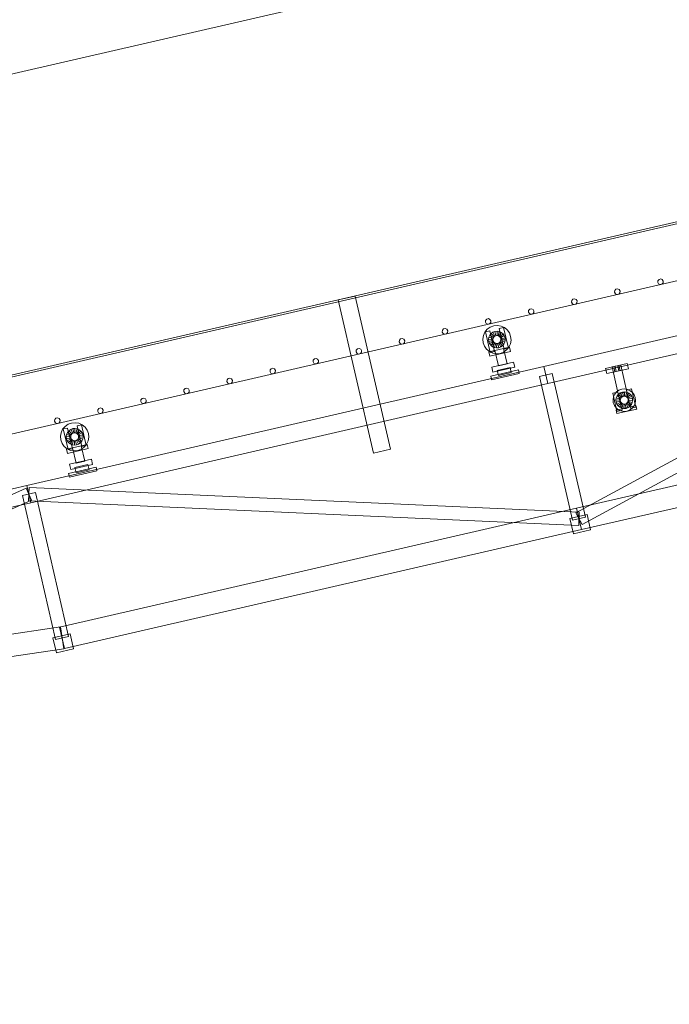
# Model space of a CAD drawing. Header units: millimetres. Extents: x -2233 to 61924, y -68080 to 6847.
# Tile 909 of 1056: x 30219 to 31688, y -69 to 2159. Entities that reach past the tile are written whole.
import ezdxf

# ---------------------------------------------------------------- set-up
doc = ezdxf.new("R2010")
doc.units = ezdxf.units.MM
doc.layers.add('COTAS_P', color=1, linetype='Continuous', lineweight=0)
doc.layers.add('lateral_C03', color=7, linetype='Continuous', lineweight=0)
doc.dimstyles.new('R19_100', dxfattribs={"dimtxt": 250, "dimasz": 150, "dimexe": 150, "dimexo": 80, "dimgap": 100, "dimtad": 1, "dimtih": 1, "dimtoh": 1, "dimdsep": 46, "dimcen": 0.09, "dimadec": 0, "dimazin": 0, "dimtfac": 1, "dimtdec": 4, "dimtofl": 0, "dimtmove": 0, "dimatfit": 3, "dimfxl": 1, "dimtolj": 1, "dimtzin": 0, "dimarcsym": 0})

# ---------------------------------------------------------------- blocks, each defined once
blk = doc.blocks.new('DIM_R28_10')
at = {"layer": 'COTAS_P'}
for p, q in [((28860.4, 1727), (40359, 4377)), ((40359, 4377), (40202.7, 4387.2)), ((40359, 4377), (40223, 4299.5)), ((40561.1, 3500), (40359, 4377)), ((28860.4, 1727), (28996.5, 1804.5)), ((29062.5, 850), (28860.4, 1727)), ((28860.4, 1727), (29016.7, 1716.8))]:
    blk.add_line(p, q, dxfattribs=at)
blk.add_text('11800 P', height=250, rotation=12.978, dxfattribs=at).set_placement((34587.3, 3149.5))
blk = doc.blocks.new('DIM_R28_33')
at = {"layer": 'COTAS_P'}
for p, q in [((112.7, 0), (112.7, -2500)), ((61924.1, 0), (61924.1, -2500)), ((112.7, -2500), (262.7, -2455)), ((61924.1, -2500), (61774.1, -2455)), ((112.7, -2500), (61924.1, -2500)), ((112.7, -2500), (262.7, -2545)), ((61924.1, -2500), (61774.1, -2545))]:
    blk.add_line(p, q, dxfattribs=at)
blk.add_text('61811.43 P', height=250, dxfattribs=at).set_placement((31018.4, -2400))

msp = doc.modelspace()

# ---------------------------------------------------------------- linework, layer by layer
at = {"layer": 'lateral_C03'}
for p, q in [((40313.243, 3685.056), (29204.438, 1124.887)), ((29205.337, 1120.989), (40314.141, 3681.159)), ((29233.633, 998.208), (40342.437, 3558.377)), ((31404.611, 1374.366), (32573.959, 1643.858)), ((31476.947, 1042.587), (32571.286, 1637.547)), ((31413.594, 1335.388), (32582.942, 1604.879)), ((31491.276, 1016.23), (32585.615, 1611.19)), ((31662.504, 1568.32), (31662.161, 1564.41)), ((31662.161, 1564.41), (31664.181, 1561.045)), ((31665.08, 1571.28), (31662.504, 1568.32)), ((31664.181, 1561.045), (31667.793, 1559.51)), ((31668.904, 1572.162), (31665.08, 1571.28)), ((31667.793, 1559.51), (31671.617, 1560.392)), ((31672.516, 1570.627), (31668.904, 1572.162)), ((31671.617, 1560.392), (31674.193, 1563.353)), ((31674.536, 1567.262), (31672.516, 1570.627)), ((31674.193, 1563.353), (31674.536, 1567.262)), ((31565.059, 1545.862), (31564.715, 1541.952)), ((31564.715, 1541.952), (31566.735, 1538.588)), ((31567.634, 1548.823), (31565.059, 1545.862)), ((31566.735, 1538.588), (31570.347, 1537.053)), ((31571.459, 1549.704), (31567.634, 1548.823)), ((31570.347, 1537.053), (31574.171, 1537.934)), ((31575.071, 1548.169), (31571.459, 1549.704)), ((31574.171, 1537.934), (31576.747, 1540.895)), ((31577.091, 1544.805), (31575.071, 1548.169)), ((31576.747, 1540.895), (31577.091, 1544.805)), ((30938.971, 1524.633), (30977.949, 1533.616)), ((30938.971, 1524.633), (31018.92, 1177.726)), ((31057.898, 1186.709), (30977.949, 1533.616)), ((31467.613, 1523.404), (31467.269, 1519.495)), ((31467.269, 1519.495), (31469.289, 1516.13)), ((31470.189, 1526.365), (31467.613, 1523.404)), ((31469.289, 1516.13), (31472.901, 1514.595)), ((31474.013, 1527.246), (31470.189, 1526.365)), ((31472.901, 1514.595), (31476.726, 1515.477)), ((31477.625, 1525.712), (31474.013, 1527.246)), ((31476.726, 1515.477), (31479.301, 1518.437)), ((31479.645, 1522.347), (31477.625, 1525.712)), ((31479.301, 1518.437), (31479.645, 1522.347)), ((31370.167, 1500.947), (31369.824, 1497.037)), ((31369.824, 1497.037), (31371.844, 1493.672)), ((31372.743, 1503.908), (31370.167, 1500.947)), ((31371.844, 1493.672), (31375.456, 1492.138)), ((31376.567, 1504.789), (31372.743, 1503.908)), ((31375.456, 1492.138), (31379.28, 1493.019)), ((31380.179, 1503.254), (31376.567, 1504.789)), ((31379.28, 1493.019), (31381.856, 1495.98)), ((31382.199, 1499.889), (31380.179, 1503.254)), ((31381.856, 1495.98), (31382.199, 1499.889)), ((31272.722, 1478.489), (31272.378, 1474.58)), ((31272.378, 1474.58), (31274.398, 1471.215)), ((31275.297, 1481.45), (31272.722, 1478.489)), ((31274.398, 1471.215), (31278.01, 1469.68)), ((31279.122, 1482.331), (31275.297, 1481.45)), ((31282.734, 1480.796), (31279.122, 1482.331)), ((31281.834, 1470.561), (31284.41, 1473.522)), ((31284.754, 1477.432), (31282.734, 1480.796)), ((31284.41, 1473.522), (31284.754, 1477.432)), ((31175.276, 1456.031), (31174.932, 1452.122)), ((31174.932, 1452.122), (31176.952, 1448.757)), ((31177.852, 1458.992), (31175.276, 1456.031)), ((31176.952, 1448.757), (31180.564, 1447.222)), ((31181.676, 1459.874), (31177.852, 1458.992)), ((31185.288, 1458.339), (31181.676, 1459.874)), ((31184.389, 1448.104), (31186.964, 1451.065)), ((31187.308, 1454.974), (31185.288, 1458.339)), ((31186.964, 1451.065), (31187.308, 1454.974)), ((31267.672, 1444.402), (31271.139, 1452.002)), ((31271.139, 1452.002), (31276.455, 1458.446)), ((31272.642, 1452.731), (31282.386, 1454.976)), ((31272.642, 1452.731), (31283.421, 1405.957)), ((31276.455, 1458.446), (31283.258, 1463.294)), ((31278.01, 1469.68), (31281.834, 1470.561)), ((31282.161, 1445.109), (31285.318, 1448.935)), ((31293.166, 1408.202), (31282.386, 1454.976)), ((31283.258, 1463.294), (31291.084, 1466.217)), ((31285.318, 1448.935), (31289.357, 1451.814)), ((31292.135, 1441.619), (31285.318, 1448.935)), ((31289.357, 1451.814), (31294.003, 1453.549)), ((31294.048, 1442.982), (31289.357, 1451.814)), ((31291.084, 1466.217), (31299.399, 1467.014)), ((31294.003, 1453.549), (31298.941, 1454.022)), ((31296.249, 1443.804), (31294.003, 1453.549)), ((31298.588, 1444.029), (31298.941, 1454.022)), ((31298.941, 1454.022), (31303.832, 1453.202)), ((31299.399, 1467.014), (31307.638, 1465.632)), ((31300.905, 1443.64), (31303.832, 1453.202)), ((31303.043, 1442.665), (31308.345, 1451.143)), ((31303.824, 1459.917), (31313.569, 1462.163)), ((31303.824, 1459.917), (31314.604, 1413.143)), ((31303.832, 1453.202), (31308.345, 1451.143)), ((31307.638, 1465.632), (31315.238, 1462.165)), ((31308.345, 1451.143), (31312.171, 1447.987)), ((31324.348, 1415.389), (31313.569, 1462.163)), ((31315.238, 1462.165), (31321.682, 1456.849)), ((31321.682, 1456.849), (31326.53, 1450.046)), ((31326.53, 1450.046), (31329.453, 1442.221)), ((31077.83, 1433.574), (31077.487, 1429.664)), ((31077.487, 1429.664), (31079.507, 1426.3)), ((31080.406, 1436.535), (31077.83, 1433.574)), ((31079.507, 1426.3), (31083.119, 1424.765)), ((31084.23, 1437.416), (31080.406, 1436.535)), ((31087.842, 1435.881), (31084.23, 1437.416)), ((31086.943, 1425.646), (31089.519, 1428.607)), ((31089.862, 1432.516), (31087.842, 1435.881)), ((31089.519, 1428.607), (31089.862, 1432.516)), ((31180.564, 1447.222), (31184.389, 1448.104)), ((31266.29, 1436.163), (31267.672, 1444.402)), ((31267.088, 1427.848), (31266.29, 1436.163)), ((31270.01, 1420.022), (31267.088, 1427.848)), ((31279.282, 1435.705), (31280.103, 1440.596)), ((31289.276, 1435.352), (31279.282, 1435.705)), ((31279.756, 1430.767), (31279.282, 1435.705)), ((31289.5, 1433.013), (31279.756, 1430.767)), ((31281.491, 1426.121), (31279.756, 1430.767)), ((31280.103, 1440.596), (31282.161, 1445.109)), ((31289.665, 1437.669), (31280.103, 1440.596)), ((31290.322, 1430.812), (31281.491, 1426.121)), ((31284.37, 1422.082), (31281.491, 1426.121)), ((31290.64, 1439.806), (31282.161, 1445.109)), ((31291.686, 1428.899), (31284.37, 1422.082)), ((31293.498, 1427.404), (31288.196, 1418.925)), ((31289.276, 1435.352), (31289.665, 1437.669)), ((31289.5, 1433.013), (31289.276, 1435.352)), ((31290.322, 1430.812), (31289.5, 1433.013)), ((31289.665, 1437.669), (31290.64, 1439.806)), ((31291.686, 1428.899), (31290.322, 1430.812)), ((31290.64, 1439.806), (31292.135, 1441.619)), ((31293.498, 1427.404), (31291.686, 1428.899)), ((31292.135, 1441.619), (31294.048, 1442.982)), ((31295.636, 1426.428), (31292.708, 1416.867)), ((31295.636, 1426.428), (31293.498, 1427.404)), ((31294.048, 1442.982), (31296.249, 1443.804)), ((31297.953, 1426.04), (31295.636, 1426.428)), ((31296.249, 1443.804), (31298.588, 1444.029)), ((31300.292, 1426.264), (31297.953, 1426.04)), ((31298.588, 1444.029), (31300.905, 1443.64)), ((31302.493, 1427.086), (31300.292, 1426.264)), ((31300.292, 1426.264), (31302.537, 1416.52)), ((31300.905, 1443.64), (31303.043, 1442.665)), ((31304.406, 1428.45), (31302.493, 1427.086)), ((31302.493, 1427.086), (31307.184, 1418.255)), ((31303.043, 1442.665), (31304.855, 1441.17)), ((31305.901, 1430.262), (31304.406, 1428.45)), ((31304.406, 1428.45), (31311.223, 1421.134)), ((31304.855, 1441.17), (31312.171, 1447.987)), ((31304.855, 1441.17), (31306.219, 1439.256)), ((31306.876, 1432.4), (31305.901, 1430.262)), ((31305.901, 1430.262), (31314.379, 1424.96)), ((31306.219, 1439.256), (31315.05, 1443.948)), ((31306.219, 1439.256), (31307.04, 1437.055)), ((31307.265, 1434.717), (31306.876, 1432.4)), ((31306.876, 1432.4), (31316.438, 1429.472)), ((31316.785, 1439.301), (31307.04, 1437.055)), ((31307.04, 1437.055), (31307.265, 1434.717)), ((31307.265, 1434.717), (31317.259, 1434.364)), ((31312.171, 1447.987), (31315.05, 1443.948)), ((31316.438, 1429.472), (31314.379, 1424.96)), ((31315.05, 1443.948), (31316.785, 1439.301)), ((31317.259, 1434.364), (31316.438, 1429.472)), ((31316.785, 1439.301), (31317.259, 1434.364)), ((31330.25, 1433.905), (31328.869, 1425.667)), ((31329.453, 1442.221), (31330.25, 1433.905)), ((30980.385, 1411.116), (30980.041, 1407.207)), ((30980.041, 1407.207), (30982.061, 1403.842)), ((30982.96, 1414.077), (30980.385, 1411.116)), ((30982.061, 1403.842), (30985.673, 1402.307)), ((30986.785, 1414.958), (30982.96, 1414.077)), ((30990.397, 1413.424), (30986.785, 1414.958)), ((30989.497, 1403.188), (30992.073, 1406.149)), ((30992.417, 1410.059), (30990.397, 1413.424)), ((30992.073, 1406.149), (30992.417, 1410.059)), ((31083.119, 1424.765), (31086.943, 1425.646)), ((31274.859, 1413.219), (31270.01, 1420.022)), ((31281.303, 1407.903), (31274.859, 1413.219)), ((31280.049, 1407.232), (31326.823, 1418.012)), ((31280.049, 1407.232), (31282.294, 1397.487)), ((31288.903, 1404.436), (31281.303, 1407.903)), ((31282.294, 1397.487), (31329.068, 1408.267)), ((31283.421, 1405.957), (31293.166, 1408.202)), ((31288.196, 1418.925), (31284.37, 1422.082)), ((31292.708, 1416.867), (31288.196, 1418.925)), ((31297.141, 1403.054), (31288.903, 1404.436)), ((31297.6, 1416.046), (31292.708, 1416.867)), ((31313.18, 1414.867), (31293.691, 1410.376)), ((31301.776, 1375.296), (31293.691, 1410.376)), ((31305.457, 1403.852), (31297.141, 1403.054)), ((31297.953, 1426.04), (31297.6, 1416.046)), ((31302.537, 1416.52), (31297.6, 1416.046)), ((31307.184, 1418.255), (31302.537, 1416.52)), ((31313.283, 1406.774), (31305.457, 1403.852)), ((31311.223, 1421.134), (31307.184, 1418.255)), ((31314.379, 1424.96), (31311.223, 1421.134)), ((31313.18, 1414.867), (31321.265, 1379.787)), ((31320.085, 1411.623), (31313.283, 1406.774)), ((31314.604, 1413.143), (31324.348, 1415.389)), ((31325.401, 1418.066), (31320.085, 1411.623)), ((31328.869, 1425.667), (31325.401, 1418.066)), ((31329.068, 1408.267), (31326.823, 1418.012)), ((30882.939, 1388.658), (30882.595, 1384.749)), ((30882.595, 1384.749), (30884.615, 1381.384)), ((30885.515, 1391.619), (30882.939, 1388.658)), ((30889.339, 1392.501), (30885.515, 1391.619)), ((30892.951, 1390.966), (30889.339, 1392.501)), ((30892.052, 1380.731), (30894.627, 1383.692)), ((30894.971, 1387.601), (30892.951, 1390.966)), ((30894.627, 1383.692), (30894.971, 1387.601)), ((30985.673, 1402.307), (30989.497, 1403.188)), ((31286.545, 1372.812), (31336.047, 1384.22)), ((31338.742, 1372.527), (31336.047, 1384.22)), ((30235.263, 1104.875), (31404.611, 1374.366)), ((30785.493, 1366.201), (30785.15, 1362.291)), ((30785.15, 1362.291), (30787.17, 1358.927)), ((30788.069, 1369.162), (30785.493, 1366.201)), ((30791.893, 1370.043), (30788.069, 1369.162)), ((30795.505, 1368.508), (30791.893, 1370.043)), ((30794.606, 1358.273), (30797.182, 1361.234)), ((30797.525, 1365.144), (30795.505, 1368.508)), ((30797.182, 1361.234), (30797.525, 1365.144)), ((30884.615, 1381.384), (30888.227, 1379.849)), ((30888.227, 1379.849), (30892.052, 1380.731)), ((31284.605, 1351.84), (31346.97, 1366.213)), ((31286.545, 1372.812), (31289.24, 1361.118)), ((31289.24, 1361.118), (31338.742, 1372.527)), ((31298.925, 1365.403), (31328.158, 1372.14)), ((31298.925, 1365.403), (31301.62, 1353.709)), ((31301.62, 1353.709), (31330.853, 1360.446)), ((31321.265, 1379.787), (31301.776, 1375.296)), ((31330.853, 1360.446), (31328.158, 1372.14)), ((31348.767, 1358.417), (31346.97, 1366.213)), ((31404.611, 1374.366), (31413.594, 1335.388)), ((31544.248, 1369.604), (31592.97, 1380.832)), ((31544.248, 1369.604), (31546.943, 1357.91)), ((31546.943, 1357.91), (31595.665, 1369.139)), ((31558.865, 1372.972), (31578.354, 1377.464)), ((31558.865, 1372.972), (31572.878, 1312.166)), ((31562.762, 1373.871), (31565.686, 1374.544)), ((31562.762, 1373.871), (31565.457, 1362.177)), ((31568.381, 1362.851), (31565.457, 1362.177)), ((31565.686, 1374.544), (31571.532, 1375.892)), ((31568.381, 1362.851), (31565.686, 1374.544)), ((31568.381, 1362.851), (31574.227, 1364.198)), ((31571.532, 1375.892), (31574.456, 1376.565)), ((31574.227, 1364.198), (31571.532, 1375.892)), ((31574.227, 1364.198), (31577.151, 1364.872)), ((31577.151, 1364.872), (31574.456, 1376.565)), ((31592.367, 1316.658), (31578.354, 1377.464)), ((31595.665, 1369.139), (31592.97, 1380.832)), ((30688.048, 1343.743), (30687.704, 1339.834)), ((30687.704, 1339.834), (30689.724, 1336.469)), ((30690.624, 1346.704), (30688.048, 1343.743)), ((30694.448, 1347.585), (30690.624, 1346.704)), ((30698.06, 1346.051), (30694.448, 1347.585)), ((30697.16, 1335.816), (30699.736, 1338.776)), ((30700.08, 1342.686), (30698.06, 1346.051)), ((30699.736, 1338.776), (30700.08, 1342.686)), ((30787.17, 1358.927), (30790.782, 1357.392)), ((30790.782, 1357.392), (30794.606, 1358.273)), ((31284.605, 1351.84), (31286.401, 1344.045)), ((31286.401, 1344.045), (31348.767, 1358.417)), ((31423.72, 1358.246), (31394.486, 1351.508)), ((31469.494, 1026.04), (31394.486, 1351.508)), ((31423.72, 1358.246), (31498.728, 1032.777)), ((30244.247, 1065.896), (31413.594, 1335.388)), ((30590.602, 1321.286), (30590.258, 1317.376)), ((30590.258, 1317.376), (30592.278, 1314.011)), ((30593.178, 1324.246), (30590.602, 1321.286)), ((30597.002, 1325.128), (30593.178, 1324.246)), ((30600.614, 1323.593), (30597.002, 1325.128)), ((30599.715, 1313.358), (30602.291, 1316.319)), ((30602.634, 1320.228), (30600.614, 1323.593)), ((30602.291, 1316.319), (30602.634, 1320.228)), ((30689.724, 1336.469), (30693.336, 1334.934)), ((30693.336, 1334.934), (30697.16, 1335.816)), ((31478.497, 1053.77), (32647.845, 1323.262)), ((31560.286, 1313.369), (31571.98, 1316.064)), ((31564.905, 1311.314), (31569.125, 1316.429)), ((31569.125, 1316.429), (31574.524, 1320.278)), ((31581.412, 1275.137), (31571.98, 1316.064)), ((31572.878, 1312.166), (31592.367, 1316.658)), ((31574.524, 1320.278), (31580.736, 1322.597)), ((31577.527, 1314.626), (31582.173, 1316.361)), ((31580.736, 1322.597), (31587.337, 1323.23)), ((31582.173, 1316.361), (31587.111, 1316.834)), ((31584.419, 1306.616), (31582.173, 1316.361)), ((31586.758, 1306.841), (31587.111, 1316.834)), ((31587.111, 1316.834), (31592.002, 1316.014)), ((31587.337, 1323.23), (31593.876, 1322.133)), ((31589.075, 1306.452), (31592.002, 1316.014)), ((31591.469, 1320.555), (31603.162, 1323.25)), ((31591.469, 1320.555), (31600.901, 1279.628)), ((31592.002, 1316.014), (31596.515, 1313.955)), ((31593.876, 1322.133), (31599.909, 1319.381)), ((31599.909, 1319.381), (31605.023, 1315.162)), ((31612.595, 1282.323), (31603.162, 1323.25)), ((31605.023, 1315.162), (31608.872, 1309.762)), ((30493.156, 1298.828), (30492.813, 1294.919)), ((30492.813, 1294.919), (30494.833, 1291.554)), ((30495.732, 1301.789), (30493.156, 1298.828)), ((30499.557, 1302.67), (30495.732, 1301.789)), ((30503.168, 1301.135), (30499.557, 1302.67)), ((30502.269, 1290.9), (30504.845, 1293.861)), ((30505.188, 1297.771), (30503.168, 1301.135)), ((30504.845, 1293.861), (30505.188, 1297.771)), ((30592.278, 1314.011), (30595.89, 1312.477)), ((30595.89, 1312.477), (30599.715, 1313.358)), ((31560.286, 1313.369), (31569.718, 1272.442)), ((31561.056, 1298.742), (31562.153, 1305.282)), ((31561.689, 1292.142), (31561.056, 1298.742)), ((31562.153, 1305.282), (31564.905, 1311.314)), ((31567.452, 1298.517), (31568.273, 1303.408)), ((31577.446, 1298.164), (31567.452, 1298.517)), ((31567.926, 1293.579), (31567.452, 1298.517)), ((31577.67, 1295.825), (31567.926, 1293.579)), ((31569.661, 1288.933), (31567.926, 1293.579)), ((31568.273, 1303.408), (31570.331, 1307.921)), ((31577.835, 1300.481), (31568.273, 1303.408)), ((31578.492, 1293.624), (31569.661, 1288.933)), ((31570.331, 1307.921), (31573.488, 1311.747)), ((31578.81, 1302.618), (31570.331, 1307.921)), ((31573.488, 1311.747), (31577.527, 1314.626)), ((31580.305, 1304.431), (31573.488, 1311.747)), ((31577.446, 1298.164), (31577.835, 1300.481)), ((31577.67, 1295.825), (31577.446, 1298.164)), ((31582.218, 1305.794), (31577.527, 1314.626)), ((31578.492, 1293.624), (31577.67, 1295.825)), ((31577.835, 1300.481), (31578.81, 1302.618)), ((31579.856, 1291.711), (31578.492, 1293.624)), ((31578.81, 1302.618), (31580.305, 1304.431)), ((31580.305, 1304.431), (31582.218, 1305.794)), ((31582.218, 1305.794), (31584.419, 1306.616)), ((31584.419, 1306.616), (31586.758, 1306.841)), ((31586.758, 1306.841), (31589.075, 1306.452)), ((31589.075, 1306.452), (31591.213, 1305.477)), ((31591.213, 1305.477), (31596.515, 1313.955)), ((31591.213, 1305.477), (31593.025, 1303.982)), ((31594.071, 1293.074), (31592.576, 1291.262)), ((31593.025, 1303.982), (31600.341, 1310.799)), ((31593.025, 1303.982), (31594.389, 1302.068)), ((31595.046, 1295.211), (31594.071, 1293.074)), ((31594.071, 1293.074), (31602.549, 1287.771)), ((31594.389, 1302.068), (31603.22, 1306.76)), ((31594.389, 1302.068), (31595.211, 1299.867)), ((31595.435, 1297.529), (31595.046, 1295.211)), ((31595.046, 1295.211), (31604.608, 1292.284)), ((31604.955, 1302.113), (31595.211, 1299.867)), ((31595.211, 1299.867), (31595.435, 1297.529)), ((31595.435, 1297.529), (31605.429, 1297.176)), ((31596.515, 1313.955), (31600.341, 1310.799)), ((31600.341, 1310.799), (31603.22, 1306.76)), ((31603.22, 1306.76), (31604.955, 1302.113)), ((31605.429, 1297.176), (31604.608, 1292.284)), ((31604.955, 1302.113), (31605.429, 1297.176)), ((31608.872, 1309.762), (31611.192, 1303.55)), ((31611.825, 1296.95), (31610.728, 1290.411)), ((31611.192, 1303.55), (31611.825, 1296.95)), ((30395.711, 1276.37), (30395.367, 1272.461)), ((30395.367, 1272.461), (30397.387, 1269.096)), ((30398.287, 1279.331), (30395.711, 1276.37)), ((30402.111, 1280.213), (30398.287, 1279.331)), ((30405.723, 1278.678), (30402.111, 1280.213)), ((30404.823, 1268.443), (30407.399, 1271.404)), ((30407.743, 1275.313), (30405.723, 1278.678)), ((30407.399, 1271.404), (30407.743, 1275.313)), ((30494.833, 1291.554), (30498.445, 1290.019)), ((30498.445, 1290.019), (30502.269, 1290.9)), ((31489.726, 1005.047), (32659.074, 1274.539)), ((31564.009, 1285.93), (31561.689, 1292.142)), ((31567.857, 1280.531), (31564.009, 1285.93)), ((31572.972, 1276.311), (31567.857, 1280.531)), ((31568.07, 1275.141), (31612.895, 1285.471)), ((31568.07, 1275.141), (31569.867, 1267.345)), ((31572.54, 1284.894), (31569.661, 1288.933)), ((31569.718, 1272.442), (31581.412, 1275.137)), ((31569.867, 1267.345), (31614.692, 1277.676)), ((31579.856, 1291.711), (31572.54, 1284.894)), ((31576.366, 1281.737), (31572.54, 1284.894)), ((31579.005, 1273.559), (31572.972, 1276.311)), ((31581.668, 1290.216), (31576.366, 1281.737)), ((31580.878, 1279.678), (31576.366, 1281.737)), ((31585.544, 1272.462), (31579.005, 1273.559)), ((31581.668, 1290.216), (31579.856, 1291.711)), ((31583.806, 1289.24), (31580.878, 1279.678)), ((31585.77, 1278.858), (31580.878, 1279.678)), ((31583.806, 1289.24), (31581.668, 1290.216)), ((31586.123, 1288.852), (31583.806, 1289.24)), ((31592.145, 1273.095), (31585.544, 1272.462)), ((31586.123, 1288.852), (31585.77, 1278.858)), ((31590.707, 1279.331), (31585.77, 1278.858)), ((31588.462, 1289.076), (31586.123, 1288.852)), ((31590.663, 1289.898), (31588.462, 1289.076)), ((31588.462, 1289.076), (31590.707, 1279.331)), ((31592.576, 1291.262), (31590.663, 1289.898)), ((31590.663, 1289.898), (31595.354, 1281.067)), ((31595.354, 1281.067), (31590.707, 1279.331)), ((31598.356, 1275.415), (31592.145, 1273.095)), ((31592.576, 1291.262), (31599.393, 1283.945)), ((31599.393, 1283.945), (31595.354, 1281.067)), ((31603.756, 1279.263), (31598.356, 1275.415)), ((31602.549, 1287.771), (31599.393, 1283.945)), ((31600.901, 1279.628), (31612.595, 1282.323)), ((31604.608, 1292.284), (31602.549, 1287.771)), ((31607.976, 1284.378), (31603.756, 1279.263)), ((31610.728, 1290.411), (31607.976, 1284.378)), ((31614.692, 1277.676), (31612.895, 1285.471)), ((30298.265, 1253.913), (30297.922, 1250.003)), ((30297.922, 1250.003), (30299.942, 1246.639)), ((30300.841, 1256.874), (30298.265, 1253.913)), ((30304.665, 1257.755), (30300.841, 1256.874)), ((30308.277, 1256.22), (30304.665, 1257.755)), ((30307.378, 1245.985), (30309.954, 1248.946)), ((30310.297, 1252.855), (30308.277, 1256.22)), ((30309.954, 1248.946), (30310.297, 1252.855)), ((30397.387, 1269.096), (30400.999, 1267.561)), ((30400.999, 1267.561), (30404.823, 1268.443)), ((30299.942, 1246.639), (30303.553, 1245.104)), ((30303.553, 1245.104), (30307.378, 1245.985)), ((30312.705, 1224.317), (30316.172, 1231.917)), ((30316.172, 1231.917), (30321.488, 1238.361)), ((30317.674, 1232.646), (30327.419, 1234.892)), ((30317.674, 1232.646), (30328.454, 1185.872)), ((30321.488, 1238.361), (30328.291, 1243.21)), ((30327.194, 1225.024), (30330.35, 1228.85)), ((30338.198, 1188.118), (30327.419, 1234.892)), ((30328.291, 1243.21), (30336.117, 1246.132)), ((30330.35, 1228.85), (30334.389, 1231.729)), ((30337.168, 1221.534), (30330.35, 1228.85)), ((30334.389, 1231.729), (30339.036, 1233.464)), ((30339.081, 1222.898), (30334.389, 1231.729)), ((30336.117, 1246.132), (30344.432, 1246.93)), ((30339.036, 1233.464), (30343.973, 1233.938)), ((30341.282, 1223.72), (30339.036, 1233.464)), ((30343.621, 1223.944), (30343.973, 1233.938)), ((30343.973, 1233.938), (30348.865, 1233.117)), ((30344.432, 1246.93), (30352.671, 1245.548)), ((30345.938, 1223.555), (30348.865, 1233.117)), ((30348.075, 1222.58), (30353.378, 1231.059)), ((30348.857, 1239.832), (30358.601, 1242.078)), ((30348.857, 1239.832), (30359.636, 1193.058)), ((30348.865, 1233.117), (30353.378, 1231.059)), ((30349.888, 1221.085), (30357.204, 1227.902)), ((30352.671, 1245.548), (30360.271, 1242.08)), ((30353.378, 1231.059), (30357.204, 1227.902)), ((30357.204, 1227.902), (30360.082, 1223.863)), ((30369.381, 1195.304), (30358.601, 1242.078)), ((30360.271, 1242.08), (30366.715, 1236.764)), ((30366.715, 1236.764), (30371.563, 1229.962)), ((30371.563, 1229.962), (30374.486, 1222.136)), ((30311.323, 1216.079), (30312.705, 1224.317)), ((30312.12, 1207.763), (30311.323, 1216.079)), ((30315.043, 1199.937), (30312.12, 1207.763)), ((30324.315, 1215.62), (30325.135, 1220.512)), ((30334.309, 1215.267), (30324.315, 1215.62)), ((30324.788, 1210.683), (30324.315, 1215.62)), ((30334.533, 1212.928), (30324.788, 1210.683)), ((30326.524, 1206.036), (30324.788, 1210.683)), ((30325.135, 1220.512), (30327.194, 1225.024)), ((30334.697, 1217.584), (30325.135, 1220.512)), ((30335.355, 1210.727), (30326.524, 1206.036)), ((30329.402, 1201.997), (30326.524, 1206.036)), ((30335.672, 1219.722), (30327.194, 1225.024)), ((30336.718, 1208.814), (30329.402, 1201.997)), ((30338.531, 1207.319), (30333.228, 1198.84)), ((30334.309, 1215.267), (30334.697, 1217.584)), ((30334.533, 1212.928), (30334.309, 1215.267)), ((30335.355, 1210.727), (30334.533, 1212.928)), ((30334.697, 1217.584), (30335.672, 1219.722)), ((30336.718, 1208.814), (30335.355, 1210.727)), ((30335.672, 1219.722), (30337.168, 1221.534)), ((30338.531, 1207.319), (30336.718, 1208.814)), ((30337.168, 1221.534), (30339.081, 1222.898)), ((30340.668, 1206.344), (30337.741, 1196.782)), ((30340.668, 1206.344), (30338.531, 1207.319)), ((30339.081, 1222.898), (30341.282, 1223.72)), ((30342.985, 1205.955), (30340.668, 1206.344)), ((30341.282, 1223.72), (30343.621, 1223.944)), ((30342.985, 1205.955), (30342.633, 1195.961)), ((30345.324, 1206.179), (30342.985, 1205.955)), ((30343.621, 1223.944), (30345.938, 1223.555)), ((30347.525, 1207.001), (30345.324, 1206.179)), ((30345.324, 1206.179), (30347.57, 1196.435)), ((30345.938, 1223.555), (30348.075, 1222.58)), ((30349.438, 1208.365), (30347.525, 1207.001)), ((30347.525, 1207.001), (30352.216, 1198.17)), ((30348.075, 1222.58), (30349.888, 1221.085)), ((30350.934, 1210.177), (30349.438, 1208.365)), ((30349.438, 1208.365), (30356.256, 1201.049)), ((30349.888, 1221.085), (30351.251, 1219.172)), ((30351.909, 1212.315), (30350.934, 1210.177)), ((30350.934, 1210.177), (30359.412, 1204.875)), ((30351.251, 1219.172), (30360.082, 1223.863)), ((30351.251, 1219.172), (30352.073, 1216.971)), ((30352.297, 1214.632), (30351.909, 1212.315)), ((30351.909, 1212.315), (30361.471, 1209.387)), ((30361.818, 1219.216), (30352.073, 1216.971)), ((30352.073, 1216.971), (30352.297, 1214.632)), ((30352.297, 1214.632), (30362.291, 1214.279)), ((30359.412, 1204.875), (30356.256, 1201.049)), ((30361.471, 1209.387), (30359.412, 1204.875)), ((30360.082, 1223.863), (30361.818, 1219.216)), ((30362.291, 1214.279), (30361.471, 1209.387)), ((30361.818, 1219.216), (30362.291, 1214.279)), ((30373.901, 1205.582), (30370.434, 1197.982)), ((30375.283, 1213.82), (30373.901, 1205.582)), ((30374.486, 1222.136), (30375.283, 1213.82)), ((30319.891, 1193.135), (30315.043, 1199.937)), ((30326.335, 1187.818), (30319.891, 1193.135)), ((30325.081, 1187.147), (30371.855, 1197.927)), ((30325.081, 1187.147), (30327.327, 1177.403)), ((30333.935, 1184.351), (30326.335, 1187.818)), ((30327.327, 1177.403), (30374.101, 1188.182)), ((30328.454, 1185.872), (30338.198, 1188.118)), ((30333.228, 1198.84), (30329.402, 1201.997)), ((30337.741, 1196.782), (30333.228, 1198.84)), ((30342.174, 1182.969), (30333.935, 1184.351)), ((30342.633, 1195.961), (30337.741, 1196.782)), ((30358.213, 1194.783), (30338.724, 1190.291)), ((30346.808, 1155.211), (30338.724, 1190.291)), ((30350.489, 1183.767), (30342.174, 1182.969)), ((30347.57, 1196.435), (30342.633, 1195.961)), ((30352.216, 1198.17), (30347.57, 1196.435)), ((30358.315, 1186.689), (30350.489, 1183.767)), ((30356.256, 1201.049), (30352.216, 1198.17)), ((30358.213, 1194.783), (30366.298, 1159.702)), ((30365.118, 1191.538), (30358.315, 1186.689)), ((30359.636, 1193.058), (30369.381, 1195.304)), ((30370.434, 1197.982), (30365.118, 1191.538)), ((30374.101, 1188.182), (30371.855, 1197.927)), ((31018.92, 1177.726), (31057.898, 1186.709)), ((30331.577, 1152.727), (30381.08, 1164.135)), ((30366.298, 1159.702), (30346.808, 1155.211)), ((30383.775, 1152.442), (30381.08, 1164.135)), ((30329.637, 1131.755), (30392.003, 1146.128)), ((30331.434, 1123.96), (30393.799, 1138.333)), ((30331.577, 1152.727), (30334.272, 1141.033)), ((30334.272, 1141.033), (30383.775, 1152.442)), ((30343.957, 1145.318), (30373.191, 1152.055)), ((30343.957, 1145.318), (30346.652, 1133.624)), ((30346.652, 1133.624), (30375.886, 1140.362)), ((30375.886, 1140.362), (30373.191, 1152.055)), ((30393.799, 1138.333), (30392.003, 1146.128)), ((30329.637, 1131.755), (30331.434, 1123.96)), ((29065.916, 835.383), (30235.263, 1104.875)), ((29118.136, 595.697), (30233.585, 1099.058)), ((30233.585, 1099.058), (30245.925, 1071.713)), ((30235.263, 1104.875), (30244.247, 1065.896)), ((30240.429, 1100.37), (30239.081, 1070.401)), ((30240.429, 1100.37), (31484.785, 1044.393)), ((29130.475, 568.352), (30245.925, 1071.713)), ((30254.372, 1088.754), (30225.138, 1082.017)), ((30300.147, 756.548), (30225.138, 1082.017)), ((30239.081, 1070.401), (31483.437, 1014.424)), ((30254.372, 1088.754), (30329.38, 763.286)), ((29074.899, 796.405), (30244.247, 1065.896)), ((30309.149, 784.278), (31478.497, 1053.77)), ((31478.497, 1053.77), (31489.726, 1005.047)), ((31463.499, 1029.789), (31502.478, 1038.772)), ((31463.499, 1029.789), (31471.359, 995.683)), ((31498.728, 1032.777), (31469.494, 1026.04)), ((31476.947, 1042.587), (31491.276, 1016.23)), ((31484.785, 1044.393), (31483.437, 1014.424)), ((31510.338, 1004.666), (31502.478, 1038.772)), ((30320.378, 735.556), (31489.726, 1005.047)), ((31471.359, 995.683), (31510.338, 1004.666)), ((29120.611, 606.75), (30311.069, 784.643)), ((30309.149, 784.278), (30320.378, 735.556)), ((30311.069, 784.643), (30318.458, 735.192)), ((30294.151, 760.298), (30333.13, 769.281)), ((30294.151, 760.298), (30302.012, 726.192)), ((30329.38, 763.286), (30300.147, 756.548)), ((30340.99, 735.175), (30333.13, 769.281)), ((29128, 557.299), (30318.458, 735.192)), ((30302.012, 726.192), (30340.99, 735.175))]:
    msp.add_line(p, q, dxfattribs=at)

# ---------------------------------------------------------------- dimensions: what is measured, and where the dimension line sits
at = {"layer": 'COTAS_P'}
for p1, p2, distance, picture, middle in [((29062.547, 850), (40561.134, 3500), 900, 'DIM_R28_10', (34609.722, 3052.011)), ((112.7, 0), (61924.134, 0), -2500, 'DIM_R28_33', (31018.417, -2500))]:
    dim = msp.add_aligned_dim(p1=p1, p2=p2, distance=distance, text='<> P', dimstyle='R19_100', dxfattribs=at)
    dim.commit()
    dim.dimension.update_dxf_attribs({"geometry": picture, "text_midpoint": middle})

doc.saveas('drawing.dxf')
